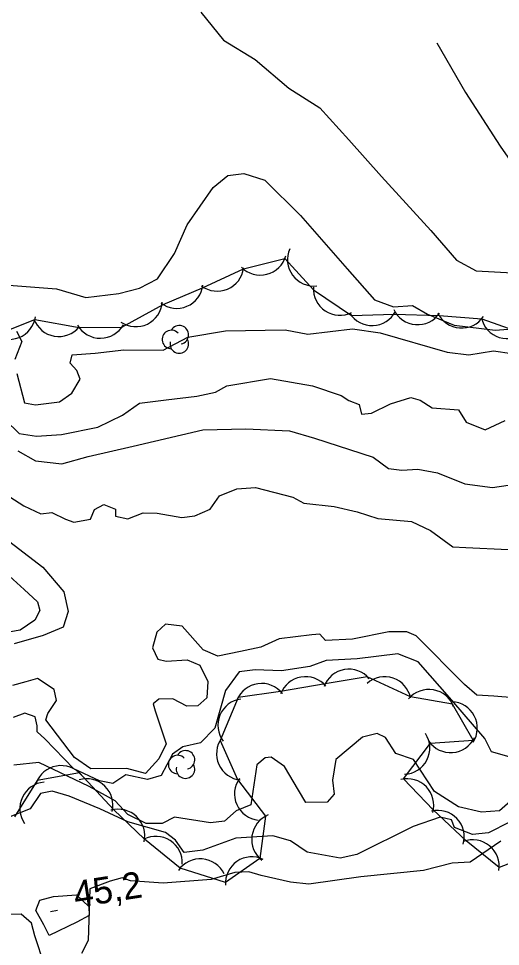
# Model space of a CAD drawing. Extents: x 646142 to 649934, y 5874075 to 5876351.
# Drawn here: x 648920.6 to 648975.2, y 5874726.9 to 5874832.2 of the extents above; entities that cross this region are included whole.
import ezdxf

# ---------------------------------------------------------------- set-up
doc = ezdxf.new("R2010")
doc.units = 0
for name, color, linetype in [('Niveau 1', 7, 'Continuous'), ('Niveau 2', 7, 'Continuous'), ('Niveau 3', 7, 'Continuous'), ('Niveau 44', 7, 'Continuous')]:
    doc.layers.add(name, color=color, linetype=linetype)

msp = doc.modelspace()

# ---------------------------------------------------------------- linework, layer by layer
at = {"layer": 'Niveau 1'}
for points in [[(648941.25, 5874832.91), (648943.82, 5874829.76), (648947.42, 5874827.54), (648951.25, 5874824.31), (648954.74, 5874822.07), (648958.05, 5874818.44), (648961.77, 5874814.27), (648967.34, 5874808.14), (648970.27, 5874804.8), (648972.49, 5874803.57), (648977.34, 5874803.33)], [(648919.07, 5874778.26), (648921.17, 5874776.91), (648923.1, 5874775.99), (648924.34, 5874776.14), (648925.91, 5874775.41), (648926.86, 5874775.07), (648928.76, 5874775.4), (648929.2, 5874776.48), (648930.27, 5874777.07), (648931.59, 5874776.54), (648931.57, 5874775.74), (648932.97, 5874775.44), (648934.72, 5874776.11), (648936.32, 5874776.07), (648939.11, 5874775.6), (648940.57, 5874775.77), (648942.3, 5874776.54), (648943.37, 5874778.04), (648945.33, 5874778.84), (648947.47, 5874778.98), (648951.71, 5874777.88), (648952.93, 5874777.22), (648956.4, 5874776.83), (648958.98, 5874776.22), (648961.35, 5874775.47), (648965.15, 5874775.12), (648967.32, 5874774.12), (648969.83, 5874772.25), (648971.32, 5874772.2), (648976.13, 5874771.96)], [(648974.51, 5874755.33), (648972.56, 5874755.44), (648971.16, 5874756.65), (648965.7, 5874762.17), (648964.62, 5874762.61), (648962.57, 5874762.6), (648958.46, 5874761.77), (648955.4, 5874761.64), (648954.74, 5874762.36), (648953.84, 5874762.26), (648950.13, 5874761.82), (648948.08, 5874760.89), (648945.75, 5874760.39), (648943.19, 5874759.86), (648941.51, 5874760.57), (648939.13, 5874763.26), (648937.27, 5874763.5), (648936.25, 5874762.58), (648935.78, 5874760.81), (648936.39, 5874759.51), (648937.33, 5874759.28), (648939.7, 5874759.45), (648941.15, 5874758.82), (648942.06, 5874756.98), (648941.94, 5874755.14), (648940.91, 5874754.22), (648939.66, 5874754.19), (648938.08, 5874755.03), (648936.49, 5874754.96), (648935.87, 5874754.43), (648936.08, 5874753.65), (648937.33, 5874749.91), (648936.51, 5874748.22), (648936.51, 5874748.22), (648935, 5874746.55), (648932.88, 5874747.1), (648928.78, 5874747.08), (648926.92, 5874748.34), (648923.66, 5874752.64), (648923.91, 5874753.36), (648924.87, 5874754.84), (648924.61, 5874756.07), (648922.75, 5874757.33), (648921.42, 5874756.95), (648919.88, 5874756.54)], [(648976.81, 5874755.14), (648974.51, 5874755.33)]]:
    msp.add_lwpolyline(points, dxfattribs=at)
at = {"layer": 'Niveau 2'}
for points in [[(648968.02, 5874829.44), (648971.27, 5874823.83), (648975.23, 5874817.73), (648979, 5874812.3), (648984.43, 5874806.37), (648986.97, 5874805.4), (648987.81, 5874804.12), (648988.23, 5874802.55), (648988.97, 5874801.26), (648991.14, 5874799.44), (648995.58, 5874797.89), (649001.85, 5874796.44), (649004.79, 5874794.94), (649007.25, 5874792.69), (649011.27, 5874789.94), (649013.43, 5874788.24), (649016.23, 5874786.95), (649019.99, 5874786.24), (649027.83, 5874785.09), (649034.3, 5874785.74), (649044.42, 5874786.59), (649051.74, 5874786.87), (649057.1, 5874786.24)], [(648918.99, 5874802), (648924.89, 5874801.54), (648928.23, 5874800.56), (648931.96, 5874800.99), (648934.29, 5874801.61), (648936.34, 5874802.66), (648938.29, 5874805.53), (648939.72, 5874808.8), (648942.65, 5874813.05), (648944.32, 5874814.39)], [(648944.32, 5874814.39), (648946.13, 5874814.61), (648948.51, 5874813.85), (648952.55, 5874809.85), (648955.48, 5874806.52), (648957.87, 5874803.81), (648960.94, 5874800.27), (648963.1, 5874799.49), (648965.26, 5874799.63), (648966.98, 5874798.68), (648970, 5874797.43), (648974.66, 5874796.83), (648978.06, 5874797.11)], [(648920.36, 5874796.74), (648920.97, 5874795.55), (648920.18, 5874793.51)], [(648920.38, 5874791.93), (648921.24, 5874788.59), (648922.52, 5874788.39), (648925.23, 5874788.71), (648926.61, 5874789.68), (648927.56, 5874791.28), (648927.21, 5874792.27), (648926.42, 5874793.1), (648926.65, 5874794.04), (648929.26, 5874794.23), (648932.53, 5874794.62), (648937, 5874794.57), (648939.8, 5874796.05), (648944.06, 5874796.78), (648950.81, 5874796.88), (648953.39, 5874796.38), (648958.46, 5874796.98), (648961.61, 5874796.55)], [(648961.61, 5874796.55), (648961.61, 5874796.55), (648969.2, 5874794.35), (648971.64, 5874794.06), (648974.45, 5874794.5), (648976.55, 5874794.18)], [(648919.08, 5874786.67), (648920.64, 5874785.13), (648922.62, 5874784.8), (648925.46, 5874785.01), (648929.59, 5874785.84), (648932.39, 5874787.21), (648934.29, 5874788.57), (648937.33, 5874788.93), (648940.82, 5874789.34), (648942.94, 5874789.82), (648944.22, 5874790.54), (648949.15, 5874791.35), (648953.94, 5874790.54), (648957.16, 5874789.43), (648958.03, 5874788.85), (648959.22, 5874788.42), (648959.47, 5874787.3), (648960.6, 5874787.43), (648962.76, 5874788.49), (648965.07, 5874789.22), (648966.14, 5874788.89), (648967.5, 5874788.02), (648970.5, 5874787.8), (648971.35, 5874786.41), (648973.52, 5874785.52), (648975.79, 5874786.59)], [(648920.52, 5874783.17), (648922.49, 5874782.02), (648925.5, 5874781.69), (648928.48, 5874782.5), (648933.59, 5874783.67), (648941.47, 5874785.52), (648946.37, 5874785.64), (648951.3, 5874785.42), (648954.14, 5874784.61), (648960.79, 5874782.42), (648962.55, 5874781.14), (648964.05, 5874780.97), (648965.87, 5874781.07), (648968.09, 5874780.65), (648971.2, 5874779.41), (648974.33, 5874778.98), (648977.13, 5874779.42)], [(648918.44, 5874773.71), (648923.34, 5874769.95), (648925.72, 5874767.16), (648926.22, 5874764.93), (648925.64, 5874763.16), (648923.37, 5874762.2), (648920.07, 5874761.24)], [(648918.28, 5874770.05), (648921.22, 5874767.43), (648922.75, 5874766.02), (648922.99, 5874765.02), (648922.44, 5874763.93), (648920.75, 5874762.82), (648916.97, 5874762.15)], [(648976.23, 5874748.44), (648974.22, 5874749), (648973.47, 5874750.51), (648969.74, 5874754.88), (648965.9, 5874759.23), (648963.62, 5874760.11), (648959.01, 5874759.56), (648955.49, 5874759.38), (648953.64, 5874758.7), (648950.39, 5874758.2), (648947.41, 5874758.31), (648945.6, 5874758.09), (648944.04, 5874755.96), (648942.84, 5874751.7), (648941.22, 5874750.03), (648939.22, 5874749.56), (648938.06, 5874748.74), (648936.76, 5874746.3), (648935.21, 5874745.88), (648932.75, 5874746.39), (648931.27, 5874745.42), (648929.75, 5874745.7), (648926.85, 5874747.07), (648923.58, 5874750.46), (648922.68, 5874751.27), (648922.71, 5874751.96), (648922.48, 5874752.96), (648921.28, 5874753.39), (648919.97, 5874752.9)], [(648977.81, 5874744.67), (648975.13, 5874742.29), (648973.08, 5874742.16), (648970.49, 5874742.77), (648967.77, 5874744.51), (648965.38, 5874748.13), (648963.36, 5874748.81), (648962.22, 5874750.62), (648961.25, 5874751.08), (648959.59, 5874750.65), (648956.58, 5874748.12), (648956.18, 5874745.78), (648956.37, 5874744.2), (648955.57, 5874743.3), (648953.17, 5874743.25), (648952.32, 5874744.64), (648950.73, 5874747.32), (648949.23, 5874748.4), (648948.55, 5874748.32), (648947.62, 5874747.52), (648946.92, 5874742.97), (648945.28, 5874742.32), (648943.94, 5874741.13), (648942.36, 5874740.94), (648938.28, 5874741.6), (648936.88, 5874740.87), (648935.05, 5874740.88), (648932.98, 5874741.9), (648931.53, 5874743.44), (648928.59, 5874745.05), (648922.88, 5874747.81), (648920.06, 5874747.48)], [(648976.27, 5874741.02), (648973.89, 5874739.82), (648972.09, 5874739.61), (648970.04, 5874740.4), (648969.71, 5874741.28), (648968.41, 5874741.59), (648965.33, 5874740.53), (648958.96, 5874737.37), (648957.07, 5874736.92), (648953.32, 5874737.62), (648951.44, 5874738.89), (648949.43, 5874739.46), (648945.22, 5874739.19), (648941.49, 5874737.83), (648939.35, 5874737.58), (648938.38, 5874738.96), (648937.24, 5874739.86), (648932.96, 5874741.07), (648929.81, 5874742.54), (648926.31, 5874743.96), (648924.41, 5874744.54), (648923.07, 5874744.27), (648921.9, 5874742.52), (648919.39, 5874741.54)], [(648975.3, 5874738.87), (648971.8, 5874736.5), (648969.75, 5874736.37), (648966.53, 5874735.53), (648959.39, 5874734.8), (648953.52, 5874733.99), (648951.43, 5874734.21), (648948.12, 5874734.97), (648946.7, 5874735.37), (648945.1, 5874735.3), (648942.44, 5874734.52)], [(648942.44, 5874734.52), (648936.98, 5874734.11), (648933.28, 5874734.36), (648932.32, 5874734.71), (648930.99, 5874734.32), (648928.68, 5874733.47), (648928.48, 5874727.58), (648927.74, 5874726.12)], [(648923.44, 5874729.36), (648922.55, 5874730.98), (648922.98, 5874732.17), (648924.53, 5874732.59), (648927.15, 5874732.78), (648928.57, 5874731.46), (648928.58, 5874730.42), (648927.18, 5874729.68), (648924.04, 5874728.17), (648923.44, 5874729.36)], [(648923.53, 5874724.81), (648922.44, 5874728.14), (648922.04, 5874729.58), (648920.88, 5874730.6), (648915.61, 5874730.55)]]:
    msp.add_lwpolyline(points, dxfattribs=at)
at = {"layer": 'Niveau 3'}
msp.add_line((648924.21, 5874730.89), (648925, 5874731.02), dxfattribs=at)
at = {"layer": 'Niveau 44'}
for points in [[(648917.93, 5874796.26), (648922.44, 5874798.05), (648927.45, 5874797.15), (648932.31, 5874797.19), (648936.97, 5874799.75), (648941.44, 5874801.64), (648946.09, 5874803.79), (648950.8, 5874804.98), (648954.03, 5874801.41), (648958.33, 5874798.51), (648963.18, 5874798.68), (648968.28, 5874798.52), (648973.12, 5874798.14), (648977.94, 5874796.44)], [(648972.14, 5874750.34), (648969.82, 5874754.4), (648965.03, 5874755.23), (648960.14, 5874757.53), (648955.36, 5874756.7), (648950.3, 5874755.85), (648945.49, 5874755.18), (648943.44, 5874750.29), (648945.42, 5874745.86), (648948.61, 5874741.7), (648947.95, 5874736.9), (648944.06, 5874734.18), (648938.91, 5874735.81), (648934.87, 5874739.09), (648931.36, 5874742.45), (648927.48, 5874746.61), (648922.7, 5874745.74), (648920.14, 5874741.64)], [(648980.2, 5874737.86), (648975.11, 5874735.86), (648971.34, 5874738.92), (648967.63, 5874742.43), (648964.26, 5874745.92), (648967.3, 5874749.97), (648972.14, 5874750.34)]]:
    msp.add_lwpolyline(points, dxfattribs=at)
for centre, radius, start, end in [((648954.09, 5874804.85), 3, 155.9681, 275.946), ((648948.01, 5874806.1), 3, 224.1768, 344.1548), ((648943.13, 5874804.27), 3, 232.9499, 352.9279), ((648938.52, 5874802.32), 3, 232.9499, 352.9279), ((648957.03, 5874801.54), 3, 176.3936, 296.3715), ((648933.88, 5874800.24), 3, 236.0201, 355.998), ((648960.69, 5874800.36), 3, 211.9556, 331.9336), ((648965.85, 5874800.47), 3, 205.5824, 325.5603), ((648970.84, 5874800.09), 3, 205.5824, 325.5603), ((648919.53, 5874798.8), 3, 231.6232, 351.6012), ((648925.15, 5874799.13), 3, 200.1559, 320.1338), ((648929.86, 5874798.93), 3, 210.5142, 330.4921), ((648976.01, 5874798.89), 3, 192.64, 312.618), ((648937.92, 5874795.79), 1.05, 44.1154, 269.804), ((648938.82, 5874796.32), 1.05, 282.2692, 149.7263), ((648938.82, 5874795.27), 1.05, 166.9369, 29.6212), ((648953.13, 5874754.53), 3, 39.8531, 159.831), ((648958.05, 5874755.38), 3, 39.8531, 159.831), ((648962.11, 5874754.52), 3, 11.3826, 131.3605), ((648948.14, 5874753.76), 3, 37.9214, 157.8994), ((648967.12, 5874753.08), 3, 20.1302, 140.1082), ((648946.19, 5874752.02), 3, 97.3265, 217.3044), ((648969.62, 5874751.69), 3, 327.5755, 87.5534), ((648946.04, 5874748.79), 3, 144.0638, 264.0418), ((648964.23, 5874749.45), 3, 272.5935, 32.5714), ((648969.59, 5874751.91), 3, 214.3552, 334.3332), ((648939.52, 5874748.09), 1.05, 282.2692, 149.7263), ((648938.62, 5874747.56), 1.05, 44.1154, 269.804), ((648925.41, 5874744.44), 3, 40.3407, 160.3186), ((648939.52, 5874747.04), 1.05, 166.9369, 29.6212), ((648928.29, 5874742.95), 3, 346.2312, 106.2091), ((648948.08, 5874744.23), 3, 144.0638, 264.0418), ((648964.68, 5874742.95), 3, 343.9036, 103.8815), ((648923.73, 5874742.57), 3, 94.8171, 214.7951), ((648931.9, 5874739.49), 3, 346.2312, 106.2091), ((648950.03, 5874739.06), 3, 112.1547, 232.1326), ((648968.14, 5874739.35), 3, 343.9036, 103.8815), ((648936.16, 5874736.41), 3, 357.0626, 117.0405), ((648972.11, 5874736.02), 3, 350.9264, 110.9043), ((648941.2, 5874733.86), 3, 25.6681, 145.6461), ((648947.05, 5874734.09), 3, 64.4165, 184.3945)]:
    msp.add_arc(centre, radius, start, end, dxfattribs=at)

# ---------------------------------------------------------------- texts
at = {"layer": 'Niveau 3'}
msp.add_text('45,2 ', height=3, rotation=8.9405, dxfattribs=at).set_placement((648927.06, 5874731.3))

doc.saveas('drawing.dxf')
